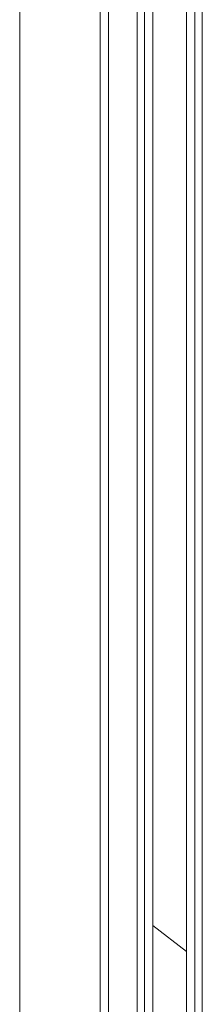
# Model space of a CAD drawing. Header units: inches. Extents: x 424 to 2043, y -237 to 445.
# Tile 868 of 965: x 880.893 to 881.016, y 225.332 to 225.992. Entities that reach past the tile are written whole.
import ezdxf

# ---------------------------------------------------------------- set-up
doc = ezdxf.new("R2010")
doc.units = ezdxf.units.IN
doc.header["$MEASUREMENT"] = 0
doc.layers.add('A-DOOR', color=31, linetype='Continuous', lineweight=9)
doc.layers.add('A-GLAZ-CURT', color=52, linetype='Continuous', lineweight=9)

# ---------------------------------------------------------------- blocks, each defined once
blk = doc.blocks.new('Family2 - Family2-157026-Section 1')
at = {"layer": 'A-GLAZ-CURT'}
blk.add_line((-95.88152, 10.27032), (-95.90395, 10.28769), dxfattribs=at)
blk = doc.blocks.new('5-panel_Bi-fold_external_door_10806 - Type 1-V68-Section 1')
at = {"layer": 'A-DOOR'}
for p, q in [((-95.99305, 9.6), (-95.99305, 12.33832)), ((-95.93931, 9.6), (-95.93931, 12.33831)), ((-95.93364, 12.33831), (-95.93364, 9.6)), ((-95.91456, 9.685), (-95.91456, 12.25)), ((-95.90961, 9.685), (-95.90961, 12.25)), ((-95.90395, 9.685), (-95.90395, 12.25)), ((-95.88152, 9.685), (-95.88152, 12.25)), ((-95.87586, 12.25), (-95.87586, 9.685)), ((-95.87091, 9.685), (-95.87091, 12.25))]:
    blk.add_line(p, q, dxfattribs=at)

msp = doc.modelspace()

# ---------------------------------------------------------------- block references
at = {"layer": 'A-DOOR'}
msp.add_blockref('5-panel_Bi-fold_external_door_10806 - Type 1-V68-Section 1', (976.88654, 215.09721), dxfattribs=at)
at = {"layer": 'A-GLAZ-CURT'}
msp.add_blockref('Family2 - Family2-157026-Section 1', (976.88654, 215.09721), dxfattribs=at)

doc.saveas('drawing.dxf')
